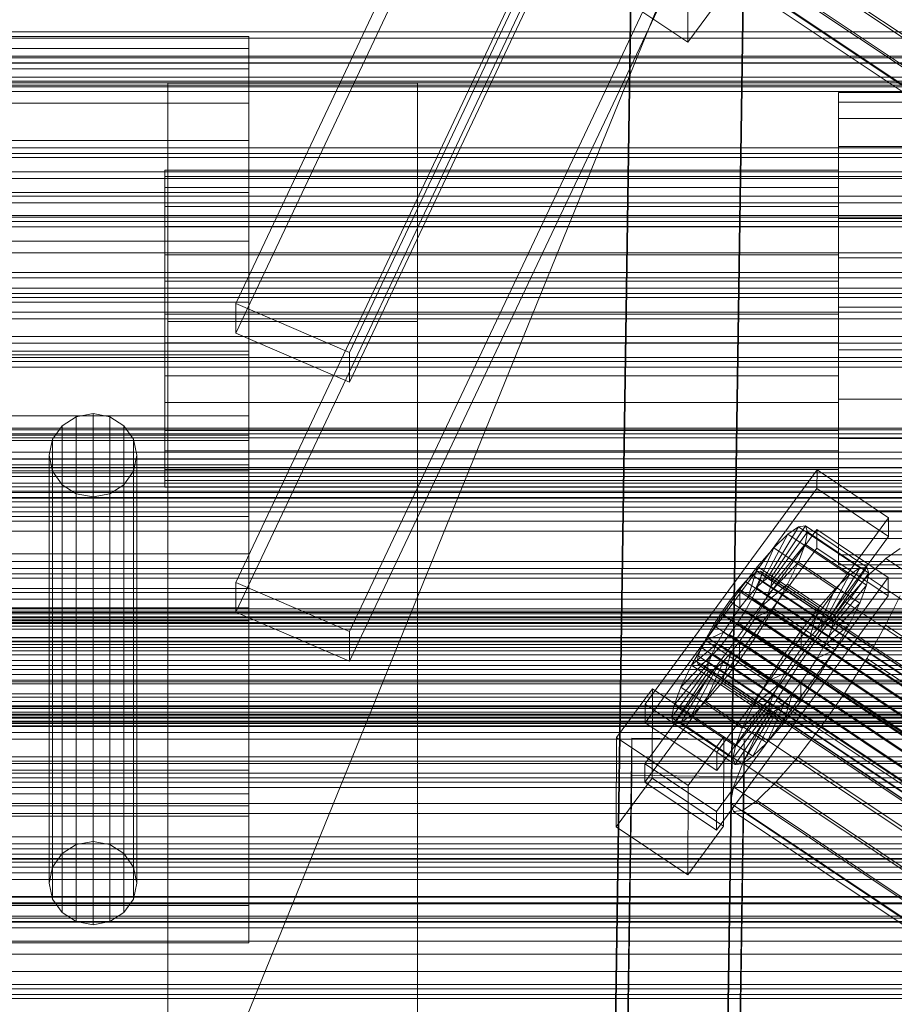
# Model space of a CAD drawing. Header units: millimetres. Extents: x -2233 to 61924, y -68080 to 6847.
# Tile 298 of 656: x -474 to -334, y -32858 to -32701. Entities that reach past the tile are written whole.
import ezdxf

# ---------------------------------------------------------------- set-up
doc = ezdxf.new("R2010")
doc.units = ezdxf.units.MM
for name, color, linetype, lineweight in [('frontal_C02', 7, 'Continuous', 0), ('frontal_C03', 7, 'Continuous', 0), ('frontal_C03-dry', 7, 'Continuous', 0), ('frontal_dosificador', 7, 'Continuous', 0), ('frontal_tolva', 7, 'Continuous', 0)]:
    doc.layers.add(name, color=color, linetype=linetype, lineweight=lineweight)

msp = doc.modelspace()

# ---------------------------------------------------------------- linework, layer by layer
at = {"layer": 'frontal_C02'}
for p, q in [((-439.114, -32745.966), (-299.114, -32450.056)), ((-439.114, -32750.735), (-299.114, -32454.825)), ((-280.886, -32457.913), (-420.886, -32753.824)), ((-420.886, -32758.593), (-280.886, -32462.682)), ((-439.114, -32790.674), (-299.114, -32494.763)), ((-439.114, -32795.443), (-299.114, -32499.532)), ((-280.886, -32502.621), (-420.886, -32798.531)), ((-420.886, -32803.3), (-280.886, -32507.39)), ((-378.512, -32875.624), (-375.644, -32682.219)), ((-357.646, -32682.462), (-360.514, -32875.867)), ((-357.863, -32686.23), (-173.554, -32809.485)), ((-378.512, -32881.585), (-375.644, -32688.18)), ((-360.514, -32881.829), (-357.646, -32688.424)), ((-366.675, -32704.126), (-366.618, -32689.82)), ((-359.326, -32690.039), (-175.016, -32813.294)), ((-352.572, -32689.304), (-168.263, -32812.558)), ((-355.584, -32692.213), (-171.275, -32815.468)), ((-359.83, -32692.675), (-175.521, -32815.93)), ((-357.893, -32693.801), (-173.584, -32817.055)), ((-359.341, -32693.958), (-175.032, -32817.213)), ((-378.143, -32696.457), (-366.675, -32704.126)), ((-366.675, -32704.126), (-360.939, -32696.309)), ((-437, -32703.19), (-487, -32703.19)), ((-437, -32705.136), (-437, -32703.19)), ((-437, -32703.19), (-437, -32708.371)), ((-437, -32705.136), (-487, -32705.136)), ((-437, -32713.912), (-437, -32705.136)), ((-437, -32708.371), (-487, -32708.371)), ((-437, -32708.371), (-437, -32719.889)), ((-410, -32710.669), (-450, -32710.669)), ((-450, -32710.669), (-450, -32748.851)), ((-450, -32870.127), (-450, -32710.669)), ((-410, -32748.851), (-410, -32710.669)), ((-410, -32710.669), (-410, -32870.127)), ((-342.5, -32716.343), (-342.5, -32712.154)), ((-342.5, -32712.154), (-342.5, -32713.727)), ((342.5, -32712.154), (-342.5, -32712.154)), ((-437, -32713.912), (-487, -32713.912)), ((-437, -32728.182), (-437, -32713.912)), ((-342.5, -32713.727), (-342.5, -32720.822)), ((342.5, -32713.727), (-342.5, -32713.727)), ((-342.5, -32725.655), (-342.5, -32716.343)), ((342.5, -32716.343), (-342.5, -32716.343)), ((-437, -32719.889), (-487, -32719.889)), ((-437, -32719.889), (-437, -32735.992)), ((-342.5, -32720.822), (-342.5, -32732.36)), ((342.5, -32720.822), (-342.5, -32720.822)), ((-450.5, -32727.414), (-450.5, -32724.603)), ((-450.5, -32724.603), (-450.5, -32725.659)), ((-342.5, -32724.603), (-450.5, -32724.603)), ((-342.5, -32725.659), (-342.5, -32724.603)), ((-342.5, -32724.603), (-342.5, -32727.414)), ((-450.5, -32725.659), (-450.5, -32730.42)), ((-342.5, -32725.659), (-450.5, -32725.659)), ((-342.5, -32738.674), (-342.5, -32725.655)), ((342.5, -32725.655), (-342.5, -32725.655)), ((-342.5, -32730.42), (-342.5, -32725.659)), ((-437, -32728.182), (-487, -32728.182)), ((-450.5, -32733.663), (-450.5, -32727.414)), ((-342.5, -32727.414), (-450.5, -32727.414)), ((-437, -32745.773), (-437, -32728.182)), ((-342.5, -32727.414), (-342.5, -32733.663)), ((-450.5, -32730.42), (-450.5, -32738.163)), ((-342.5, -32730.42), (-450.5, -32730.42)), ((-342.5, -32738.163), (-342.5, -32730.42)), ((-342.5, -32732.36), (-342.5, -32746.583)), ((342.5, -32732.36), (-342.5, -32732.36)), ((-450.5, -32742.4), (-450.5, -32733.663)), ((-342.5, -32733.663), (-450.5, -32733.663)), ((-342.5, -32733.663), (-342.5, -32742.4)), ((-487, -32735.992), (-437, -32735.992)), ((-437, -32735.992), (-437, -32754.227)), ((-450.5, -32738.163), (-450.5, -32747.707)), ((-342.5, -32738.163), (-450.5, -32738.163)), ((-342.5, -32747.707), (-342.5, -32738.163)), ((-342.5, -32753.417), (-342.5, -32738.674)), ((-342.5, -32738.674), (342.5, -32738.674)), ((-450.5, -32752.293), (-450.5, -32742.4)), ((-450.5, -32742.4), (-342.5, -32742.4)), ((-342.5, -32742.4), (-342.5, -32752.293)), ((-437, -32745.773), (-487, -32745.773)), ((-437, -32764.008), (-437, -32745.773)), ((-420.886, -32753.824), (-439.114, -32745.966)), ((-439.114, -32745.966), (-439.114, -32750.735)), ((-342.5, -32746.583), (-342.5, -32761.326)), ((342.5, -32746.583), (-342.5, -32746.583)), ((-450.5, -32747.707), (-450.5, -32757.6)), ((-342.5, -32747.707), (-450.5, -32747.707)), ((-450, -32748.851), (-410, -32748.851)), ((-450, -32908.309), (-450, -32748.851)), ((-410, -32908.309), (-410, -32748.851)), ((-342.5, -32757.6), (-342.5, -32747.707)), ((-439.114, -32750.735), (-420.886, -32758.593)), ((-487, -32753.604), (-437, -32753.604)), ((-450.5, -32761.837), (-450.5, -32752.293)), ((-342.5, -32752.293), (-450.5, -32752.293)), ((-437, -32753.604), (-437, -32828.117)), ((-437, -32753.604), (-437, -32767.922)), ((-342.5, -32752.293), (-342.5, -32761.837)), ((-342.5, -32767.64), (-342.5, -32753.417)), ((342.5, -32753.417), (-342.5, -32753.417)), ((-437, -32754.227), (-487, -32754.227)), ((-437, -32754.227), (-437, -32771.818)), ((-420.886, -32758.593), (-420.886, -32753.824)), ((-450.5, -32757.6), (-450.5, -32766.337)), ((-342.5, -32757.6), (-450.5, -32757.6)), ((-342.5, -32766.337), (-342.5, -32757.6)), ((-342.5, -32761.326), (-342.5, -32774.345)), ((342.5, -32761.326), (-342.5, -32761.326)), ((-450.5, -32769.58), (-450.5, -32761.837)), ((-342.5, -32761.837), (-450.5, -32761.837)), ((-342.5, -32761.837), (-342.5, -32769.58)), ((-437, -32764.008), (-487, -32764.008)), ((-464.679, -32764.126), (-466.95, -32765.574)), ((-462, -32763.617), (-464.679, -32764.126)), ((-464.679, -32832.678), (-464.679, -32764.126)), ((-459.321, -32764.126), (-462, -32763.617)), ((-462, -32832.169), (-462, -32763.617)), ((-457.05, -32765.574), (-459.321, -32764.126)), ((-459.321, -32832.678), (-459.321, -32764.126)), ((-437, -32780.111), (-437, -32764.008)), ((-466.95, -32765.574), (-468.467, -32767.742)), ((-466.95, -32834.126), (-466.95, -32765.574)), ((-455.533, -32767.742), (-457.05, -32765.574)), ((-457.05, -32834.126), (-457.05, -32765.574)), ((-450.5, -32766.337), (-450.5, -32772.586)), ((-342.5, -32766.337), (-450.5, -32766.337)), ((-342.5, -32772.586), (-342.5, -32766.337)), ((-487, -32767.085), (-437, -32767.085)), ((-437, -32767.922), (-487, -32767.922)), ((-468.467, -32767.742), (-469, -32770.299)), ((-468.467, -32836.294), (-468.467, -32767.742)), ((-455, -32770.299), (-455.533, -32767.742)), ((-455.533, -32836.294), (-455.533, -32767.742)), ((-437, -32767.085), (-437, -32820.734)), ((-437, -32767.085), (-437, -32772.812)), ((-437, -32842.435), (-437, -32767.922)), ((-342.5, -32779.178), (-342.5, -32767.64)), ((342.5, -32767.64), (-342.5, -32767.64)), ((-450.5, -32774.341), (-450.5, -32769.58)), ((-342.5, -32769.58), (-450.5, -32769.58)), ((-342.5, -32769.58), (-342.5, -32774.341)), ((-487, -32770.903), (-437, -32770.903)), ((-469, -32770.299), (-468.467, -32772.856)), ((-469, -32838.851), (-469, -32770.299)), ((-455.533, -32772.856), (-455, -32770.299)), ((-455, -32770.299), (-455, -32838.851)), ((-437, -32770.903), (-437, -32824.552)), ((-437, -32770.903), (-437, -32794.767)), ((-437, -32771.818), (-487, -32771.818)), ((-450.5, -32772.586), (-450.5, -32775.397)), ((-342.5, -32772.586), (-450.5, -32772.586)), ((-437, -32771.818), (-437, -32786.088)), ((-373.501, -32810.181), (-345.969, -32772.659)), ((-345.981, -32775.64), (-345.969, -32772.659)), ((-345.969, -32772.659), (-334.501, -32780.328)), ((-342.5, -32775.397), (-342.5, -32772.586)), ((-437, -32772.812), (-487, -32772.812)), ((-468.467, -32772.856), (-466.95, -32775.024)), ((-468.467, -32841.408), (-468.467, -32772.856)), ((-457.05, -32775.024), (-455.533, -32772.856)), ((-455.533, -32841.408), (-455.533, -32772.856)), ((-437, -32826.461), (-437, -32772.812)), ((-466.95, -32775.024), (-464.679, -32776.472)), ((-466.95, -32843.576), (-466.95, -32775.024)), ((-459.321, -32776.472), (-457.05, -32775.024)), ((-457.05, -32843.576), (-457.05, -32775.024)), ((-450.5, -32775.397), (-450.5, -32774.341)), ((-342.5, -32774.341), (-450.5, -32774.341)), ((-342.5, -32775.397), (-450.5, -32775.397)), ((-345.981, -32775.64), (-373.513, -32813.162)), ((-334.513, -32783.309), (-345.981, -32775.64)), ((-342.5, -32774.341), (-342.5, -32775.397)), ((-342.5, -32774.345), (-342.5, -32783.657)), ((342.5, -32774.345), (-342.5, -32774.345)), ((-464.679, -32776.472), (-462, -32776.981)), ((-464.679, -32845.024), (-464.679, -32776.472)), ((-462, -32776.981), (-459.321, -32776.472)), ((-462, -32845.533), (-462, -32776.981)), ((-459.321, -32845.024), (-459.321, -32776.472)), ((-437, -32780.111), (-487, -32780.111)), ((-437, -32791.629), (-437, -32780.111)), ((-334.501, -32780.328), (-362.033, -32817.851)), ((-342.5, -32786.273), (-342.5, -32779.178)), ((342.5, -32779.178), (-342.5, -32779.178)), ((-334.501, -32780.328), (-334.513, -32783.309)), ((-373.539, -32819.719), (-346.008, -32782.197)), ((-353.892, -32790.011), (-348.918, -32781.751)), ((-353.378, -32789.955), (-347.835, -32781.633)), ((-348.918, -32781.751), (-350.645, -32782.939)), ((-347.835, -32781.633), (-348.918, -32781.751)), ((-348.918, -32781.751), (-339.088, -32788.325)), ((-347.835, -32781.633), (-338.005, -32788.207)), ((-347.47, -32782.593), (-347.835, -32781.633)), ((-346.02, -32785.177), (-346.008, -32782.197)), ((-346.008, -32782.197), (-334.539, -32789.866)), ((-362.045, -32820.831), (-334.513, -32783.309)), ((-354.71, -32790.574), (-350.645, -32782.939)), ((-353.205, -32790.41), (-347.47, -32782.593)), ((-350.645, -32782.939), (-352.899, -32785.115)), ((-350.645, -32782.939), (-340.816, -32789.512)), ((-347.847, -32784.565), (-347.47, -32782.593)), ((-347.47, -32782.593), (-337.64, -32789.166)), ((-342.5, -32783.657), (-342.5, -32787.846)), ((342.5, -32783.657), (-342.5, -32783.657)), ((-346.02, -32785.177), (-373.551, -32822.7)), ((-355.777, -32791.605), (-352.899, -32785.115)), ((-352.899, -32785.115), (-355.525, -32788.131)), ((-353.384, -32791.344), (-347.847, -32784.565)), ((-352.899, -32785.115), (-343.069, -32791.688)), ((-348.941, -32787.414), (-347.847, -32784.565)), ((-347.847, -32784.565), (-338.017, -32791.138)), ((-334.551, -32792.846), (-346.02, -32785.177)), ((-332.629, -32785.229), (-334.938, -32786.817)), ((-437, -32786.088), (-487, -32786.088)), ((-437, -32786.088), (-437, -32794.864)), ((-342.5, -32787.846), (-342.5, -32786.273)), ((342.5, -32786.273), (-342.5, -32786.273)), ((-334.938, -32786.817), (-337.95, -32789.726)), ((-334.938, -32786.817), (-150.629, -32910.072)), ((-355.525, -32788.131), (-358.345, -32791.782)), ((-357.021, -32793.033), (-355.525, -32788.131)), ((-355.525, -32788.131), (-345.695, -32794.705)), ((-353.902, -32792.694), (-348.941, -32787.414)), ((-350.678, -32790.947), (-348.941, -32787.414)), ((-348.941, -32787.414), (-339.111, -32793.988)), ((-339.088, -32788.325), (-344.062, -32796.585)), ((-338.005, -32788.207), (-343.549, -32796.529)), ((342.5, -32787.846), (-342.5, -32787.846)), ((-340.816, -32789.512), (-339.088, -32788.325)), ((-339.088, -32788.325), (-338.005, -32788.207)), ((-338.005, -32788.207), (-337.64, -32789.166)), ((-334.539, -32789.866), (-362.071, -32827.388)), ((-356.348, -32789.478), (-357.415, -32790.509)), ((-355.53, -32788.916), (-356.348, -32789.478)), ((-356.348, -32789.478), (-142.549, -32932.453)), ((-355.017, -32788.86), (-355.53, -32788.916)), ((-355.53, -32788.916), (-141.731, -32931.891)), ((-355.022, -32790.248), (-354.844, -32789.314)), ((-354.844, -32789.314), (-355.017, -32788.86)), ((-355.017, -32788.86), (-141.218, -32931.835)), ((-354.844, -32789.314), (-141.045, -32932.29)), ((-354.71, -32790.574), (-353.892, -32790.011)), ((-353.892, -32790.011), (-353.378, -32789.955)), ((-344.062, -32796.585), (-353.892, -32790.011)), ((-343.549, -32796.529), (-353.378, -32789.955)), ((-353.378, -32789.955), (-353.205, -32790.41)), ((-340.816, -32789.512), (-344.88, -32797.147)), ((-337.64, -32789.166), (-343.376, -32796.984)), ((-343.069, -32791.688), (-340.816, -32789.512)), ((-337.95, -32789.726), (-341.461, -32793.759)), ((-337.64, -32789.166), (-338.017, -32791.138)), ((-337.95, -32789.726), (-153.641, -32912.981)), ((-334.539, -32789.866), (-334.551, -32792.846)), ((-437, -32791.629), (-487, -32791.629)), ((-420.886, -32798.531), (-439.114, -32790.674)), ((-439.114, -32790.674), (-439.114, -32795.443)), ((-437, -32796.81), (-437, -32791.629)), ((-357.415, -32790.509), (-358.659, -32791.938)), ((-357.415, -32790.509), (-143.617, -32933.484)), ((-357.021, -32793.033), (-355.777, -32791.605)), ((-356.363, -32793.272), (-355.541, -32791.598)), ((-355.777, -32791.605), (-354.71, -32790.574)), ((-345.947, -32798.178), (-355.777, -32791.605)), ((-355.541, -32791.598), (-355.022, -32790.248)), ((-355.541, -32791.598), (-141.742, -32934.573)), ((-355.022, -32790.248), (-141.224, -32933.224)), ((-354.725, -32794.367), (-350.678, -32790.947)), ((-344.88, -32797.147), (-354.71, -32790.574)), ((-353.384, -32791.344), (-353.902, -32792.694)), ((-353.205, -32790.41), (-353.384, -32791.344)), ((-343.554, -32797.918), (-353.384, -32791.344)), ((-343.376, -32796.984), (-353.205, -32790.41)), ((-352.938, -32794.923), (-350.678, -32790.947)), ((-350.678, -32790.947), (-340.848, -32797.521)), ((-338.017, -32791.138), (-343.554, -32797.918)), ((-338.017, -32791.138), (-339.111, -32793.988)), ((-362.083, -32830.369), (-334.551, -32792.846)), ((-358.345, -32791.782), (-361.166, -32795.82)), ((-358.659, -32791.938), (-359.995, -32793.667)), ((-358.659, -32791.938), (-144.861, -32934.913)), ((-358.345, -32791.782), (-358.357, -32794.763)), ((-358.357, -32794.763), (-357.021, -32793.033)), ((-348.515, -32798.356), (-358.345, -32791.782)), ((-347.191, -32799.607), (-357.021, -32793.033)), ((-353.902, -32792.694), (-354.725, -32794.367)), ((-344.073, -32799.267), (-353.902, -32792.694)), ((-343.069, -32791.688), (-345.947, -32798.178)), ((-345.695, -32794.705), (-343.069, -32791.688)), ((-334.981, -32797.523), (-332.659, -32792.8)), ((-437, -32794.767), (-487, -32794.767)), ((-437, -32848.416), (-437, -32794.767)), ((-359.995, -32793.667), (-361.332, -32795.58)), ((-146.196, -32936.643), (-359.995, -32793.667)), ((-359.693, -32796.675), (-358.357, -32794.763)), ((-358.357, -32794.763), (-348.527, -32801.337)), ((-357.434, -32795.155), (-356.363, -32793.272)), ((-356.363, -32793.272), (-142.565, -32936.247)), ((-354.725, -32794.367), (-355.796, -32796.251)), ((-344.895, -32800.941), (-354.725, -32794.367)), ((-348.515, -32798.356), (-345.695, -32794.705)), ((-345.695, -32794.705), (-347.191, -32799.607)), ((-341.461, -32793.759), (-345.231, -32798.64)), ((-339.111, -32793.988), (-344.073, -32799.267)), ((-341.461, -32793.759), (-157.152, -32917.013)), ((-339.111, -32793.988), (-340.848, -32797.521)), ((-437, -32794.864), (-487, -32794.864)), ((-439.114, -32795.443), (-420.886, -32803.3)), ((-437, -32794.864), (-437, -32796.81)), ((-361.166, -32795.82), (-363.797, -32799.967)), ((-361.332, -32795.58), (-362.578, -32797.544)), ((-361.332, -32795.58), (-147.533, -32938.555)), ((-359.693, -32796.675), (-361.166, -32795.82)), ((-361.166, -32795.82), (-351.336, -32802.393)), ((-358.68, -32797.12), (-357.434, -32795.155)), ((-357.434, -32795.155), (-143.635, -32938.13)), ((-355.796, -32796.251), (-357.042, -32798.216)), ((-355.796, -32796.251), (-352.938, -32794.923)), ((-345.966, -32802.824), (-355.796, -32796.251)), ((-355.569, -32799.071), (-352.938, -32794.923)), ((-352.938, -32794.923), (-343.108, -32801.497)), ((-437, -32796.81), (-487, -32796.81)), ((-362.578, -32797.544), (-363.648, -32799.428)), ((-362.578, -32797.544), (-148.779, -32940.52)), ((-360.939, -32798.64), (-359.693, -32796.675)), ((-360.017, -32799.032), (-358.68, -32797.12)), ((-349.863, -32803.249), (-359.693, -32796.675)), ((-358.68, -32797.12), (-144.881, -32940.095)), ((-344.88, -32797.147), (-345.947, -32798.178)), ((-340.848, -32797.521), (-344.895, -32800.941)), ((-344.062, -32796.585), (-344.88, -32797.147)), ((-344.073, -32799.267), (-343.554, -32797.918)), ((-343.549, -32796.529), (-344.062, -32796.585)), ((-343.554, -32797.918), (-343.376, -32796.984)), ((-343.376, -32796.984), (-343.549, -32796.529)), ((-340.848, -32797.521), (-343.108, -32801.497)), ((-338.003, -32802.839), (-334.981, -32797.523)), ((-334.981, -32797.523), (-150.672, -32920.778)), ((-420.886, -32803.3), (-420.886, -32798.531)), ((-363.648, -32799.428), (-364.471, -32801.101)), ((-360.939, -32798.64), (-363.797, -32799.967)), ((-363.648, -32799.428), (-149.85, -32942.403)), ((-362.01, -32800.523), (-360.939, -32798.64)), ((-361.352, -32800.762), (-360.017, -32799.032)), ((-351.109, -32805.214), (-360.939, -32798.64)), ((-360.017, -32799.032), (-146.218, -32942.008)), ((-358.39, -32803.108), (-355.569, -32799.071)), ((-357.042, -32798.216), (-358.378, -32800.128)), ((-357.042, -32798.216), (-355.569, -32799.071)), ((-347.212, -32804.789), (-357.042, -32798.216)), ((-355.569, -32799.071), (-345.739, -32805.645)), ((-351.336, -32802.393), (-348.515, -32798.356)), ((-345.231, -32798.64), (-349.002, -32804.037)), ((-348.527, -32801.337), (-348.515, -32798.356)), ((-345.947, -32798.178), (-347.191, -32799.607)), ((-160.922, -32921.894), (-345.231, -32798.64)), ((-344.895, -32800.941), (-344.073, -32799.267)), ((-363.797, -32799.967), (-366.057, -32803.943)), ((-362.01, -32800.523), (-366.057, -32803.943)), ((-364.471, -32801.101), (-364.989, -32802.451)), ((-364.471, -32801.101), (-150.672, -32944.077)), ((-363.797, -32799.967), (-353.967, -32806.541)), ((-362.833, -32802.197), (-362.01, -32800.523)), ((-362.596, -32802.191), (-361.352, -32800.762)), ((-352.18, -32807.097), (-362.01, -32800.523)), ((-361.352, -32800.762), (-147.554, -32943.737)), ((-358.378, -32800.128), (-359.714, -32801.857)), ((-358.378, -32800.128), (-358.39, -32803.108)), ((-348.548, -32806.701), (-358.378, -32800.128)), ((-347.191, -32799.607), (-348.527, -32801.337)), ((-345.966, -32802.824), (-344.895, -32800.941)), ((-362.833, -32802.197), (-367.794, -32807.477)), ((-364.989, -32802.451), (-365.168, -32803.385)), ((-364.989, -32802.451), (-151.191, -32945.427)), ((-363.664, -32803.221), (-362.596, -32802.191)), ((-363.351, -32803.547), (-362.833, -32802.197)), ((-353.003, -32808.771), (-362.833, -32802.197)), ((-362.596, -32802.191), (-148.798, -32945.166)), ((-359.714, -32801.857), (-361.21, -32806.76)), ((-359.714, -32801.857), (-360.958, -32803.286)), ((-349.884, -32808.431), (-359.714, -32801.857)), ((-353.967, -32806.541), (-351.336, -32802.393)), ((-351.336, -32802.393), (-349.863, -32803.249)), ((-348.527, -32801.337), (-349.863, -32803.249)), ((-343.108, -32801.497), (-345.966, -32802.824)), ((-343.108, -32801.497), (-345.739, -32805.645)), ((-363.351, -32803.547), (-368.888, -32810.326)), ((-366.057, -32803.943), (-367.794, -32807.477)), ((-366.057, -32803.943), (-356.228, -32810.517)), ((-365.168, -32803.385), (-364.995, -32803.84)), ((-365.168, -32803.385), (-151.369, -32946.361)), ((-364.995, -32803.84), (-364.482, -32803.784)), ((-364.995, -32803.84), (-151.196, -32946.815)), ((-364.482, -32803.784), (-363.664, -32803.221)), ((-364.482, -32803.784), (-150.683, -32946.759)), ((-360.958, -32803.286), (-363.836, -32809.776)), ((-363.664, -32803.221), (-149.865, -32946.197)), ((-363.53, -32804.481), (-363.351, -32803.547)), ((-353.521, -32810.12), (-363.351, -32803.547)), ((-360.958, -32803.286), (-362.025, -32804.317)), ((-361.21, -32806.76), (-358.39, -32803.108)), ((-351.128, -32809.86), (-360.958, -32803.286)), ((-358.39, -32803.108), (-348.56, -32809.682)), ((-349.002, -32804.037), (-352.519, -32809.582)), ((-349.863, -32803.249), (-351.109, -32805.214)), ((-349.002, -32804.037), (-164.693, -32927.291)), ((-347.212, -32804.789), (-345.966, -32802.824)), ((-341.52, -32808.384), (-338.003, -32802.839)), ((-338.003, -32802.839), (-153.694, -32926.093)), ((-363.53, -32804.481), (-369.265, -32812.298)), ((-363.357, -32804.935), (-368.9, -32813.258)), ((-362.843, -32804.88), (-367.817, -32813.14)), ((-362.025, -32804.317), (-366.09, -32811.952)), ((-363.357, -32804.935), (-363.53, -32804.481)), ((-353.7, -32811.054), (-363.53, -32804.481)), ((-362.843, -32804.88), (-363.357, -32804.935)), ((-353.527, -32811.509), (-363.357, -32804.935)), ((-362.025, -32804.317), (-362.843, -32804.88)), ((-353.014, -32811.453), (-362.843, -32804.88)), ((-352.196, -32810.891), (-362.025, -32804.317)), ((-353.967, -32806.541), (-351.109, -32805.214)), ((-351.109, -32805.214), (-352.18, -32807.097)), ((-345.739, -32805.645), (-348.56, -32809.682)), ((-348.548, -32806.701), (-347.212, -32804.789)), ((-345.739, -32805.645), (-347.212, -32804.789)), ((-363.836, -32809.776), (-361.21, -32806.76)), ((-361.21, -32806.76), (-351.38, -32813.333)), ((-356.228, -32810.517), (-353.967, -32806.541)), ((-356.228, -32810.517), (-352.18, -32807.097)), ((-352.18, -32807.097), (-353.003, -32808.771)), ((-349.884, -32808.431), (-348.548, -32806.701)), ((-348.56, -32809.682), (-348.548, -32806.701)), ((-378.086, -32815.541), (-372.35, -32807.724)), ((-372.408, -32822.03), (-372.35, -32807.724)), ((-372.35, -32807.724), (-360.882, -32815.393)), ((-367.794, -32807.477), (-368.888, -32810.326)), ((-367.794, -32807.477), (-357.964, -32814.05)), ((-357.964, -32814.05), (-353.003, -32808.771)), ((-353.003, -32808.771), (-353.521, -32810.12)), ((-351.38, -32813.333), (-349.884, -32808.431)), ((-351.128, -32809.86), (-349.884, -32808.431)), ((-345.291, -32813.781), (-341.52, -32808.384)), ((-341.52, -32808.384), (-157.211, -32931.638)), ((-373.501, -32810.181), (-373.513, -32813.162)), ((-362.033, -32817.851), (-373.501, -32810.181)), ((-368.888, -32810.326), (-369.265, -32812.298)), ((-368.888, -32810.326), (-359.058, -32816.9)), ((-366.09, -32811.952), (-363.836, -32809.776)), ((-363.836, -32809.776), (-354.006, -32816.35)), ((-359.058, -32816.9), (-353.521, -32810.12)), ((-357.964, -32814.05), (-356.228, -32810.517)), ((-352.519, -32809.582), (-355.541, -32814.897)), ((-354.006, -32816.35), (-351.128, -32809.86)), ((-353.521, -32810.12), (-353.7, -32811.054)), ((-352.519, -32809.582), (-168.21, -32932.836)), ((-352.196, -32810.891), (-351.128, -32809.86)), ((-348.56, -32809.682), (-351.38, -32813.333)), ((-367.817, -32813.14), (-366.09, -32811.952)), ((-366.09, -32811.952), (-356.26, -32818.526)), ((-359.436, -32818.872), (-353.7, -32811.054)), ((-359.07, -32819.831), (-353.527, -32811.509)), ((-357.987, -32819.713), (-353.014, -32811.453)), ((-356.26, -32818.526), (-352.196, -32810.891)), ((-353.7, -32811.054), (-353.527, -32811.509)), ((-353.527, -32811.509), (-353.014, -32811.453)), ((-353.014, -32811.453), (-352.196, -32810.891)), ((-373.513, -32813.162), (-362.045, -32820.831)), ((-369.265, -32812.298), (-368.9, -32813.258)), ((-369.265, -32812.298), (-359.436, -32818.872)), ((-368.9, -32813.258), (-367.817, -32813.14)), ((-368.9, -32813.258), (-359.07, -32819.831)), ((-367.817, -32813.14), (-357.987, -32819.713)), ((-351.38, -32813.333), (-354.006, -32816.35)), ((-359.058, -32816.9), (-357.964, -32814.05)), ((-355.541, -32814.897), (-357.863, -32819.62)), ((-355.541, -32814.897), (-171.232, -32938.152)), ((-349.061, -32818.662), (-345.291, -32813.781)), ((-345.291, -32813.781), (-160.982, -32937.035)), ((-378.512, -33009.014), (-375.644, -32815.609)), ((-378.086, -32815.541), (-378.143, -32829.848)), ((-366.618, -32823.21), (-378.086, -32815.541)), ((-375.644, -32821.571), (-375.644, -32815.609)), ((-375.644, -32815.609), (-357.646, -32815.853)), ((-360.882, -32815.393), (-366.618, -32823.21)), ((-360.882, -32815.393), (-360.939, -32829.7)), ((-357.646, -32815.853), (-360.514, -33009.258)), ((-359.436, -32818.872), (-359.058, -32816.9)), ((-357.646, -32815.853), (-357.646, -32821.814)), ((-354.006, -32816.35), (-356.26, -32818.526)), ((-362.045, -32820.831), (-362.033, -32817.851)), ((-373.539, -32819.719), (-373.551, -32822.7)), ((-362.071, -32827.388), (-373.539, -32819.719)), ((-359.07, -32819.831), (-359.436, -32818.872)), ((-357.863, -32819.62), (-359.326, -32823.43)), ((-357.987, -32819.713), (-359.07, -32819.831)), ((-356.26, -32818.526), (-357.987, -32819.713)), ((-357.863, -32819.62), (-173.554, -32942.875)), ((-352.572, -32822.694), (-349.061, -32818.662)), ((-349.061, -32818.662), (-164.752, -32941.916)), ((-437, -32820.734), (-487, -32820.734)), ((-437, -32826.461), (-437, -32820.734)), ((-378.512, -33014.976), (-375.644, -32821.571)), ((-357.646, -32821.814), (-375.644, -32821.571)), ((-372.408, -32822.03), (-378.143, -32829.848)), ((-373.551, -32822.7), (-362.083, -32830.369)), ((-360.939, -32829.7), (-372.408, -32822.03)), ((-366.675, -32837.517), (-366.618, -32823.21)), ((-360.514, -33015.219), (-357.646, -32821.814)), ((-355.584, -32825.603), (-352.572, -32822.694)), ((-352.572, -32822.694), (-168.263, -32945.949)), ((-437, -32824.552), (-487, -32824.552)), ((-437, -32848.416), (-437, -32824.552)), ((-359.326, -32823.43), (-359.83, -32826.066)), ((-359.326, -32823.43), (-175.016, -32946.684)), ((-359.83, -32826.066), (-359.341, -32827.349)), ((-359.83, -32826.066), (-175.521, -32949.32)), ((-357.893, -32827.191), (-355.584, -32825.603)), ((-355.584, -32825.603), (-171.275, -32948.858)), ((-487, -32826.461), (-437, -32826.461)), ((-362.083, -32830.369), (-362.071, -32827.388)), ((-359.341, -32827.349), (-357.893, -32827.191)), ((-359.341, -32827.349), (-175.032, -32950.603)), ((-357.893, -32827.191), (-173.584, -32950.445)), ((-437, -32828.117), (-487, -32828.117)), ((-437, -32842.435), (-437, -32828.117)), ((-378.143, -32829.848), (-366.675, -32837.517)), ((-366.675, -32837.517), (-360.939, -32829.7)), ((-466.95, -32834.126), (-464.679, -32832.678)), ((-464.679, -32832.678), (-462, -32832.169)), ((-462, -32832.169), (-459.321, -32832.678)), ((-459.321, -32832.678), (-457.05, -32834.126)), ((-468.467, -32836.294), (-466.95, -32834.126)), ((-457.05, -32834.126), (-455.533, -32836.294)), ((-469, -32838.851), (-468.467, -32836.294)), ((-455.533, -32836.294), (-455, -32838.851)), ((-468.467, -32841.408), (-469, -32838.851)), ((-455, -32838.851), (-455.533, -32841.408)), ((-466.95, -32843.576), (-468.467, -32841.408)), ((-455.533, -32841.408), (-457.05, -32843.576)), ((-487, -32842.435), (-437, -32842.435)), ((-464.679, -32845.024), (-466.95, -32843.576)), ((-457.05, -32843.576), (-459.321, -32845.024)), ((-462, -32845.533), (-464.679, -32845.024)), ((-459.321, -32845.024), (-462, -32845.533)), ((-487, -32848.416), (-437, -32848.416))]:
    msp.add_line(p, q, dxfattribs=at)
at = {"layer": 'frontal_C03'}
for p, q in [((1250, -32702.443), (-1250, -32702.443)), ((-1250, -32703.501), (1250, -32703.501)), ((1250, -32706.353), (-1250, -32706.353)), ((1250, -32707.41), (-1250, -32707.41)), ((1250, -32709.717), (-1250, -32709.717)), ((1250, -32710.371), (-1250, -32710.371)), ((1250, -32711.252), (-1250, -32711.252)), ((1250, -32721.059), (-1250, -32721.059)), ((1250, -32721.94), (-1250, -32721.94)), ((1250, -32722.593), (-1250, -32722.593)), ((1250, -32724.901), (-1250, -32724.901)), ((-1250, -32725.958), (1250, -32725.958)), ((1250, -32728.81), (-1250, -32728.81)), ((1250, -32729.868), (-1250, -32729.868)), ((1250, -32732.175), (-1250, -32732.175)), ((1250, -32732.828), (-1250, -32732.828)), ((1250, -32733.71), (-1250, -32733.71)), ((1250, -32743.516), (-1250, -32743.516)), ((1250, -32744.398), (-1250, -32744.398)), ((1250, -32745.051), (-1250, -32745.051)), ((1250, -32747.358), (-1250, -32747.358)), ((-1250, -32748.416), (1250, -32748.416)), ((1250, -32751.268), (-1250, -32751.268)), ((1250, -32752.325), (-1250, -32752.325)), ((1250, -32754.633), (-1250, -32754.633)), ((1250, -32755.286), (-1250, -32755.286)), ((1250, -32756.167), (-1250, -32756.167)), ((1250, -32765.974), (-1250, -32765.974)), ((1250, -32766.855), (-1250, -32766.855)), ((1250, -32767.509), (-1250, -32767.509)), ((1250, -32769.816), (-1250, -32769.816)), ((-1250, -32770.873), (1250, -32770.873)), ((-1250, -32772.308), (1250, -32772.308)), ((-1250, -32773.105), (1250, -32773.105)), ((-1250, -32773.69), (1250, -32773.69)), ((1250, -32773.726), (-1250, -32773.726)), ((1250, -32774.783), (-1250, -32774.783)), ((-1250, -32776.028), (1250, -32776.028)), ((1250, -32777.09), (-1250, -32777.09)), ((-1250, -32777.157), (1250, -32777.157)), ((1250, -32777.744), (-1250, -32777.744)), ((1250, -32778.625), (-1250, -32778.625)), ((-1250, -32780.876), (1250, -32780.876)), ((-1250, -32782.473), (1250, -32782.473)), ((-1250, -32787.32), (1250, -32787.32)), ((1250, -32788.431), (-1250, -32788.431)), ((-1250, -32789.276), (1250, -32789.276)), ((1250, -32789.313), (-1250, -32789.313)), ((1250, -32789.966), (-1250, -32789.966)), ((1250, -32792.274), (-1250, -32792.274)), ((-1250, -32793.331), (1250, -32793.331)), ((-1268, -32795.293), (1268, -32795.293)), ((-1268, -32795.518), (1268, -32795.518)), ((-1268, -32795.682), (1268, -32795.682)), ((-1268, -32796.34), (1268, -32796.34)), ((-1250, -32794.92), (1250, -32794.92)), ((1250, -32796.183), (-1250, -32796.183)), ((-1268, -32796.657), (1268, -32796.657)), ((-1268, -32797.703), (1268, -32797.703)), ((1250, -32797.101), (-1250, -32797.101)), ((1250, -32797.24), (-1250, -32797.24)), ((-1268, -32798.152), (1268, -32798.152)), ((-1268, -32799.516), (1268, -32799.516)), ((1250, -32799.548), (-1250, -32799.548)), ((-1268, -32800.066), (1268, -32800.066)), ((1250, -32800.201), (-1250, -32800.201)), ((1250, -32801.083), (-1250, -32801.083)), ((-1268, -32801.653), (1268, -32801.653)), ((1268, -32802.267), (-1268, -32802.267)), ((-1268, -32803.97), (1268, -32803.97)), ((-1250, -32803.159), (1250, -32803.159)), ((-1268, -32804.605), (1268, -32804.605)), ((-1250, -32805.417), (1250, -32805.417)), ((-1268, -32806.309), (1268, -32806.309)), ((-1268, -32806.922), (1268, -32806.922)), ((-1268, -32808.51), (1268, -32808.51)), ((-1268, -32809.06), (1268, -32809.06)), ((-1268, -32810.423), (1268, -32810.423)), ((-1268, -32810.872), (1268, -32810.872)), ((-1268, -32811.918), (1268, -32811.918)), ((1250, -32810.889), (-1250, -32810.889)), ((-1250, -32811.474), (1250, -32811.474)), ((1250, -32811.77), (-1250, -32811.77)), ((-1268, -32812.236), (1268, -32812.236)), ((-1268, -32812.894), (1268, -32812.894)), ((-1268, -32813.058), (1268, -32813.058)), ((-1268, -32813.282), (1268, -32813.282)), ((1250, -32812.424), (-1250, -32812.424)), ((-1250, -32813.655), (1250, -32813.655)), ((1250, -32814.731), (-1250, -32814.731)), ((-1250, -32815.789), (1250, -32815.789)), ((1250, -32818.641), (-1250, -32818.641)), ((-1250, -32819.3), (1250, -32819.3)), ((1250, -32819.698), (-1250, -32819.698)), ((-1250, -32821.256), (1250, -32821.256)), ((1250, -32822.006), (-1250, -32822.006)), ((1250, -32822.659), (-1250, -32822.659)), ((1250, -32823.54), (-1250, -32823.54)), ((-1250, -32826.103), (1250, -32826.103)), ((-1250, -32827.7), (1250, -32827.7)), ((-1250, -32831.419), (1250, -32831.419)), ((-1250, -32832.548), (1250, -32832.548)), ((1250, -32833.347), (-1250, -32833.347)), ((1250, -32834.228), (-1250, -32834.228)), ((1250, -32834.882), (-1250, -32834.882)), ((-1250, -32834.886), (1250, -32834.886)), ((-1250, -32835.47), (1250, -32835.47)), ((-1250, -32836.268), (1250, -32836.268)), ((1250, -32837.189), (-1250, -32837.189)), ((-1250, -32838.246), (1250, -32838.246)), ((1250, -32841.098), (-1250, -32841.098)), ((1250, -32842.156), (-1250, -32842.156)), ((1250, -32844.463), (-1250, -32844.463)), ((1250, -32845.117), (-1250, -32845.117)), ((1250, -32845.998), (-1250, -32845.998)), ((-1500, -32850.211), (1500, -32850.211)), ((-1500, -32855.102), (1500, -32855.102)), ((1250, -32855.804), (-1250, -32855.804)), ((1250, -32856.686), (-1250, -32856.686)), ((1250, -32857.339), (-1250, -32857.339))]:
    msp.add_line(p, q, dxfattribs=at)
at = {"layer": 'frontal_C03-dry'}
for p, q in [((1250, -32703.5), (-1250, -32703.5)), ((1290, -32706.625), (-1290, -32706.625)), ((1250, -32707.5), (-1250, -32707.5)), ((-1290, -32710.625), (1290, -32710.625)), ((-1250, -32731.875), (1250, -32731.875)), ((1250, -32737.875), (-1250, -32737.875)), ((1290, -32741), (-1290, -32741)), ((1250, -32741.875), (-1250, -32741.875)), ((-1290, -32745), (1290, -32745)), ((-1250, -32766.25), (1250, -32766.25)), ((1250, -32772.25), (-1250, -32772.25)), ((1290, -32775.375), (-1290, -32775.375)), ((1250, -32776.25), (-1250, -32776.25)), ((-1290, -32779.375), (1290, -32779.375)), ((-1250, -32800.625), (1250, -32800.625)), ((1250, -32806.625), (-1250, -32806.625)), ((1290, -32809.75), (-1290, -32809.75)), ((1250, -32810.625), (-1250, -32810.625)), ((-1290, -32813.75), (1290, -32813.75)), ((-1250, -32835), (1250, -32835)), ((1250, -32841), (-1250, -32841)), ((1290, -32844.125), (-1290, -32844.125)), ((1250, -32845), (-1250, -32845)), ((-1290, -32848.125), (1290, -32848.125))]:
    msp.add_line(p, q, dxfattribs=at)
at = {"layer": 'frontal_dosificador'}
msp.add_line((-820, -33800), (-250, -32400), dxfattribs=at)
at = {"layer": 'frontal_tolva'}
for p, q in [((-1821.5, -32711), (1821.5, -32711)), ((-1725, -32712), (1725, -32712)), ((-1821.5, -32842), (1821.5, -32842)), ((-1821.5, -32853), (1821.5, -32853))]:
    msp.add_line(p, q, dxfattribs=at)

doc.saveas('drawing.dxf')
